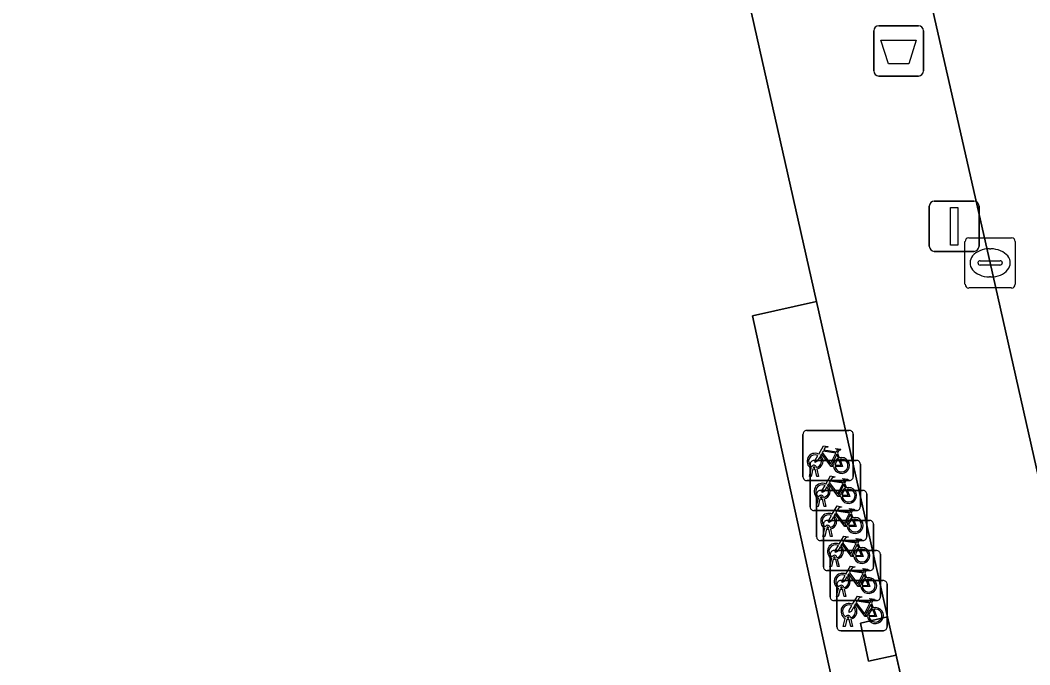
# Model space of a CAD drawing. Extents: x 161772 to 163126, y 383092 to 383917.
# Drawn here: x 163067.55 to 163087.64, y 383670.5 to 383683.35 of the extents above; entities that cross this region are included whole.
import ezdxf

# ---------------------------------------------------------------- set-up
doc = ezdxf.new("R2010")
doc.units = 0
for name, color, linetype in [('IMGEO_Afvalbak', 7, 'Continuous'), ('IMGEO_Fietsenrek', 7, 'Continuous'), ('IMGEO_Fietspad_gesloten', 7, 'Continuous'), ('IMGEO_Kolk', 7, 'Continuous'), ('IMGEO_Lichtmast', 7, 'Continuous'), ('IMGEO_Pand', 7, 'Continuous'), ('IMGEO_Pand_overbouw', 7, 'Continuous'), ('IMGEO_Voetpad_open', 7, 'Continuous')]:
    doc.layers.add(name, color=color, linetype=linetype)

msp = doc.modelspace()

# ---------------------------------------------------------------- linework, layer by layer
at = {"layer": 'IMGEO_Afvalbak'}
for p, q in [((163084.636, 383683.234), (163085.426, 383683.234)), ((163085.426, 383683.234), (163084.636, 383683.234)), ((163084.536, 383682.334), (163084.536, 383683.134)), ((163084.536, 383683.134), (163084.536, 383682.334)), ((163085.526, 383683.134), (163085.526, 383682.334)), ((163085.526, 383682.334), (163085.526, 383683.134)), ((163085.426, 383682.234), (163084.636, 383682.234)), ((163084.636, 383682.234), (163085.426, 383682.234))]:
    msp.add_line(p, q, dxfattribs=at)
msp.add_lwpolyline([(163084.679, 383682.948), (163085.383, 383682.948), (163085.234, 383682.478), (163084.828, 383682.478), (163084.679, 383682.948)], dxfattribs=at)
for centre, start, end in [((163084.636, 383683.134), 90, 180), ((163084.636, 383683.134), 90, 180), ((163085.426, 383683.134), 0, 90), ((163085.426, 383683.134), 360, 90), ((163084.636, 383682.334), 180, 270), ((163084.636, 383682.334), 180, 270), ((163085.426, 383682.334), 270, 0), ((163085.426, 383682.334), 270, 0)]:
    msp.add_arc(centre, 0.1, start, end, dxfattribs=at)
at = {"layer": 'IMGEO_Fietsenrek'}
for p, q in [((163083.203, 383675.174), (163084.044, 383675.174)), ((163084.044, 383675.174), (163083.203, 383675.174)), ((163083.128, 383674.249), (163083.128, 383675.09)), ((163083.128, 383675.09), (163083.128, 383674.249)), ((163084.128, 383675.099), (163084.128, 383674.258)), ((163084.128, 383674.258), (163084.128, 383675.099)), ((163083.345, 383674.576), (163084.186, 383674.576)), ((163084.186, 383674.576), (163083.345, 383674.576)), ((163083.815, 383674.723), (163083.851, 383674.628)), ((163083.255, 383674.258), (163083.294, 383674.418)), ((163083.27, 383673.651), (163083.27, 383674.492)), ((163083.27, 383674.492), (163083.27, 383673.651)), ((163083.324, 383674.406), (163083.289, 383674.258)), ((163083.366, 383674.43), (163083.365, 383674.434)), ((163083.407, 383674.258), (163083.373, 383674.4)), ((163083.397, 383674.441), (163083.398, 383674.434)), ((163083.405, 383674.404), (163083.44, 383674.258)), ((163084.27, 383674.501), (163084.27, 383673.66)), ((163084.27, 383673.66), (163084.27, 383674.501)), ((163084.053, 383674.174), (163083.212, 383674.174)), ((163083.212, 383674.174), (163084.053, 383674.174)), ((163083.289, 383674.258), (163083.255, 383674.258)), ((163083.44, 383674.258), (163083.407, 383674.258)), ((163083.474, 383673.978), (163084.315, 383673.978)), ((163084.315, 383673.978), (163083.474, 383673.978)), ((163083.957, 383674.125), (163083.993, 383674.03)), ((163083.397, 383673.66), (163083.436, 383673.82)), ((163083.399, 383673.053), (163083.399, 383673.894)), ((163083.399, 383673.894), (163083.399, 383673.053)), ((163083.466, 383673.808), (163083.431, 383673.66)), ((163083.508, 383673.832), (163083.507, 383673.836)), ((163083.549, 383673.66), (163083.515, 383673.802)), ((163083.539, 383673.843), (163083.54, 383673.836)), ((163083.547, 383673.806), (163083.582, 383673.66)), ((163084.399, 383673.903), (163084.399, 383673.062)), ((163084.399, 383673.062), (163084.399, 383673.903)), ((163084.195, 383673.576), (163083.354, 383673.576)), ((163083.354, 383673.576), (163084.195, 383673.576)), ((163083.431, 383673.66), (163083.397, 383673.66)), ((163083.582, 383673.66), (163083.549, 383673.66)), ((163083.609, 383673.38), (163084.45, 383673.38)), ((163084.45, 383673.38), (163083.609, 383673.38)), ((163084.086, 383673.527), (163084.122, 383673.432)), ((163083.526, 383673.062), (163083.565, 383673.222)), ((163083.534, 383672.455), (163083.534, 383673.296)), ((163083.534, 383673.296), (163083.534, 383672.455)), ((163083.595, 383673.21), (163083.56, 383673.062)), ((163083.637, 383673.234), (163083.636, 383673.238)), ((163083.678, 383673.062), (163083.644, 383673.204)), ((163083.668, 383673.245), (163083.669, 383673.238)), ((163083.676, 383673.208), (163083.711, 383673.062)), ((163084.534, 383673.305), (163084.534, 383672.464)), ((163084.534, 383672.464), (163084.534, 383673.305)), ((163084.324, 383672.978), (163083.483, 383672.978)), ((163083.483, 383672.978), (163084.324, 383672.978)), ((163083.56, 383673.062), (163083.526, 383673.062)), ((163083.711, 383673.062), (163083.678, 383673.062)), ((163084.221, 383672.929), (163084.257, 383672.834)), ((163083.744, 383672.782), (163084.585, 383672.782)), ((163084.585, 383672.782), (163083.744, 383672.782)), ((163083.661, 383672.464), (163083.7, 383672.624)), ((163083.669, 383671.857), (163083.669, 383672.698)), ((163083.669, 383672.698), (163083.669, 383671.857)), ((163083.73, 383672.612), (163083.695, 383672.464)), ((163083.772, 383672.636), (163083.771, 383672.64)), ((163083.813, 383672.464), (163083.779, 383672.606)), ((163083.803, 383672.647), (163083.804, 383672.64)), ((163083.811, 383672.61), (163083.846, 383672.464)), ((163084.669, 383672.707), (163084.669, 383671.866)), ((163084.669, 383671.866), (163084.669, 383672.707)), ((163084.459, 383672.38), (163083.618, 383672.38)), ((163083.618, 383672.38), (163084.459, 383672.38)), ((163083.695, 383672.464), (163083.661, 383672.464)), ((163083.846, 383672.464), (163083.813, 383672.464)), ((163084.356, 383672.331), (163084.392, 383672.236)), ((163083.879, 383672.184), (163084.72, 383672.184)), ((163084.72, 383672.184), (163083.879, 383672.184)), ((163083.796, 383671.866), (163083.835, 383672.026)), ((163083.804, 383671.259), (163083.804, 383672.1)), ((163083.804, 383672.1), (163083.804, 383671.259)), ((163083.865, 383672.014), (163083.83, 383671.866)), ((163083.907, 383672.038), (163083.906, 383672.042)), ((163083.948, 383671.866), (163083.914, 383672.008)), ((163083.938, 383672.049), (163083.939, 383672.042)), ((163083.946, 383672.012), (163083.981, 383671.866)), ((163084.804, 383672.109), (163084.804, 383671.268)), ((163084.804, 383671.268), (163084.804, 383672.109)), ((163084.594, 383671.782), (163083.753, 383671.782)), ((163083.753, 383671.782), (163084.594, 383671.782)), ((163083.83, 383671.866), (163083.796, 383671.866)), ((163083.981, 383671.866), (163083.948, 383671.866)), ((163084.491, 383671.733), (163084.527, 383671.638)), ((163083.931, 383671.268), (163083.97, 383671.428)), ((163084, 383671.416), (163083.965, 383671.268)), ((163084.042, 383671.44), (163084.041, 383671.444)), ((163084.083, 383671.268), (163084.049, 383671.41)), ((163084.073, 383671.451), (163084.074, 383671.444)), ((163084.081, 383671.414), (163084.116, 383671.268)), ((163084.729, 383671.184), (163083.888, 383671.184)), ((163083.888, 383671.184), (163084.729, 383671.184)), ((163083.965, 383671.268), (163083.931, 383671.268)), ((163084.116, 383671.268), (163084.083, 383671.268))]:
    msp.add_line(p, q, dxfattribs=at)
for points in [[(163083.441, 383674.7), (163083.536, 383674.864), (163083.622, 383674.85), (163083.624, 383674.841), (163083.568, 383674.83), (163083.541, 383674.785), (163083.797, 383674.744)], [(163083.784, 383674.719), (163083.527, 383674.76), (163083.51, 383674.731), (163083.677, 383674.511), (163083.784, 383674.719)], [(163083.797, 383674.744), (163083.822, 383674.793), (163083.816, 383674.797), (163083.793, 383674.801), (163083.781, 383674.808), (163083.78, 383674.811), (163083.782, 383674.816), (163083.877, 383674.801), (163083.879, 383674.791), (163083.869, 383674.778), (163083.857, 383674.772), (163083.843, 383674.778), (163083.815, 383674.723)], [(163083.462, 383674.648), (163083.41, 383674.558), (163083.37, 383674.533), (163083.371, 383674.58), (163083.426, 383674.674)], [(163083.737, 383674.456), (163083.687, 383674.456), (163083.496, 383674.707), (163083.477, 383674.675)], [(163083.832, 383674.621), (163083.802, 383674.698), (163083.693, 383674.48), (163083.736, 383674.48)], [(163083.766, 383674.48), (163083.886, 383674.479), (163083.842, 383674.593)], [(163083.862, 383674.6), (163083.917, 383674.455), (163083.767, 383674.455)], [(163083.583, 383674.102), (163083.678, 383674.266), (163083.764, 383674.252), (163083.766, 383674.243), (163083.71, 383674.232), (163083.683, 383674.187), (163083.939, 383674.146)], [(163083.926, 383674.121), (163083.669, 383674.162), (163083.652, 383674.133), (163083.819, 383673.913), (163083.926, 383674.121)], [(163083.939, 383674.146), (163083.964, 383674.195), (163083.958, 383674.199), (163083.935, 383674.203), (163083.923, 383674.21), (163083.922, 383674.213), (163083.924, 383674.218), (163084.019, 383674.203), (163084.021, 383674.193), (163084.011, 383674.18), (163083.999, 383674.174), (163083.985, 383674.18), (163083.957, 383674.125)], [(163083.604, 383674.05), (163083.552, 383673.96), (163083.512, 383673.935), (163083.513, 383673.982), (163083.568, 383674.076)], [(163083.879, 383673.858), (163083.829, 383673.858), (163083.638, 383674.109), (163083.619, 383674.077)], [(163083.974, 383674.023), (163083.944, 383674.1), (163083.835, 383673.882), (163083.878, 383673.882)], [(163083.908, 383673.882), (163084.028, 383673.881), (163083.984, 383673.995)], [(163084.004, 383674.002), (163084.059, 383673.857), (163083.909, 383673.857)], [(163083.712, 383673.504), (163083.807, 383673.668), (163083.893, 383673.654), (163083.895, 383673.645), (163083.839, 383673.634), (163083.812, 383673.589), (163084.068, 383673.548)], [(163084.055, 383673.523), (163083.798, 383673.564), (163083.781, 383673.535), (163083.948, 383673.315), (163084.055, 383673.523)], [(163084.068, 383673.548), (163084.093, 383673.597), (163084.087, 383673.601), (163084.064, 383673.605), (163084.052, 383673.612), (163084.051, 383673.615), (163084.053, 383673.62), (163084.148, 383673.605), (163084.15, 383673.595), (163084.14, 383673.582), (163084.128, 383673.576), (163084.114, 383673.582), (163084.086, 383673.527)], [(163083.733, 383673.452), (163083.681, 383673.362), (163083.641, 383673.337), (163083.642, 383673.384), (163083.697, 383673.478)], [(163084.008, 383673.26), (163083.958, 383673.26), (163083.767, 383673.511), (163083.748, 383673.479)], [(163084.103, 383673.425), (163084.073, 383673.502), (163083.964, 383673.284), (163084.007, 383673.284)], [(163084.037, 383673.284), (163084.157, 383673.283), (163084.113, 383673.397)], [(163084.133, 383673.404), (163084.188, 383673.259), (163084.038, 383673.259)], [(163083.847, 383672.906), (163083.942, 383673.07), (163084.028, 383673.056), (163084.03, 383673.047), (163083.974, 383673.036), (163083.947, 383672.991), (163084.203, 383672.95)], [(163084.19, 383672.925), (163083.933, 383672.966), (163083.916, 383672.937), (163084.083, 383672.717), (163084.19, 383672.925)], [(163084.203, 383672.95), (163084.228, 383672.999), (163084.222, 383673.003), (163084.199, 383673.007), (163084.187, 383673.014), (163084.186, 383673.017), (163084.188, 383673.022), (163084.283, 383673.007), (163084.285, 383672.997), (163084.275, 383672.984), (163084.263, 383672.978), (163084.249, 383672.984), (163084.221, 383672.929)], [(163083.868, 383672.854), (163083.816, 383672.764), (163083.776, 383672.739), (163083.777, 383672.786), (163083.832, 383672.88)], [(163084.143, 383672.662), (163084.093, 383672.662), (163083.902, 383672.913), (163083.883, 383672.881)], [(163084.238, 383672.827), (163084.208, 383672.904), (163084.099, 383672.686), (163084.142, 383672.686)], [(163084.172, 383672.686), (163084.292, 383672.685), (163084.248, 383672.799)], [(163084.268, 383672.806), (163084.323, 383672.661), (163084.173, 383672.661)], [(163083.982, 383672.308), (163084.077, 383672.472), (163084.163, 383672.458), (163084.165, 383672.449), (163084.109, 383672.438), (163084.082, 383672.393), (163084.338, 383672.352)], [(163084.325, 383672.327), (163084.068, 383672.368), (163084.051, 383672.339), (163084.218, 383672.119), (163084.325, 383672.327)], [(163084.338, 383672.352), (163084.363, 383672.401), (163084.357, 383672.405), (163084.334, 383672.409), (163084.322, 383672.416), (163084.321, 383672.419), (163084.323, 383672.424), (163084.418, 383672.409), (163084.42, 383672.399), (163084.41, 383672.386), (163084.398, 383672.38), (163084.384, 383672.386), (163084.356, 383672.331)], [(163084.003, 383672.256), (163083.951, 383672.166), (163083.911, 383672.141), (163083.912, 383672.188), (163083.967, 383672.282)], [(163084.278, 383672.064), (163084.228, 383672.064), (163084.037, 383672.315), (163084.018, 383672.283)], [(163084.373, 383672.229), (163084.343, 383672.306), (163084.234, 383672.088), (163084.277, 383672.088)], [(163084.307, 383672.088), (163084.427, 383672.087), (163084.383, 383672.201)], [(163084.403, 383672.208), (163084.458, 383672.063), (163084.308, 383672.063)], [(163084.117, 383671.71), (163084.212, 383671.874), (163084.298, 383671.86), (163084.3, 383671.851), (163084.244, 383671.84), (163084.217, 383671.795), (163084.473, 383671.754)], [(163084.46, 383671.729), (163084.203, 383671.77), (163084.186, 383671.741), (163084.353, 383671.521), (163084.46, 383671.729)], [(163084.473, 383671.754), (163084.498, 383671.803), (163084.492, 383671.807), (163084.469, 383671.811), (163084.457, 383671.818), (163084.456, 383671.821), (163084.458, 383671.826), (163084.553, 383671.811), (163084.555, 383671.801), (163084.545, 383671.788), (163084.533, 383671.782), (163084.519, 383671.788), (163084.491, 383671.733)], [(163084.138, 383671.658), (163084.086, 383671.568), (163084.046, 383671.543), (163084.047, 383671.59), (163084.102, 383671.684)], [(163084.413, 383671.466), (163084.363, 383671.466), (163084.172, 383671.717), (163084.153, 383671.685)], [(163084.508, 383671.631), (163084.478, 383671.708), (163084.369, 383671.49), (163084.412, 383671.49)], [(163084.442, 383671.49), (163084.562, 383671.489), (163084.518, 383671.603)], [(163084.538, 383671.61), (163084.593, 383671.465), (163084.443, 383671.465)]]:
    msp.add_lwpolyline(points, dxfattribs=at)
for centre, radius, start, end in [((163083.206, 383675.096), 0.0779, 92.4484, 184.2845), ((163083.206, 383675.096), 0.0779, 92.4484, 184.2845), ((163084.05, 383675.096), 0.0779, 2.4484, 94.2845), ((163084.05, 383675.096), 0.0779, 2.4484, 94.2845), ((163083.368, 383674.559), 0.159, 62.6766, 242.1369), ((163083.368, 383674.559), 0.129, 63.3192, 238.903), ((163083.348, 383674.498), 0.0779, 92.4484, 184.2845), ((163083.348, 383674.498), 0.0779, 92.4484, 184.2845), ((163083.368, 383674.559), 0.129, 283.6043, 43.4302), ((163083.368, 383674.559), 0.159, 283.5766, 46.6042), ((163083.895, 383674.475), 0.159, 113.3408, 178.3217), ((163083.895, 383674.475), 0.159, 187.0065, 105.7708), ((163083.895, 383674.475), 0.129, 113.923, 177.9556), ((163083.895, 383674.475), 0.129, 188.6715, 104.5883), ((163084.192, 383674.498), 0.0779, 2.4484, 94.2845), ((163084.192, 383674.498), 0.0779, 2.4484, 94.2845), ((163083.348, 383674.43), 0.0499, 12.8025, 158.6934), ((163083.368, 383674.559), 0.159, 253.9967, 271.7867), ((163083.348, 383674.43), 0.0174, 12.8025, 163.4502), ((163083.368, 383674.559), 0.129, 253.415, 269.0204), ((163083.206, 383674.252), 0.0779, 182.4484, 274.2845), ((163083.206, 383674.252), 0.0779, 182.4484, 274.2845), ((163084.05, 383674.252), 0.0779, 272.4484, 4.2845), ((163084.05, 383674.252), 0.0779, 272.4484, 4.2845), ((163083.51, 383673.961), 0.159, 62.6766, 242.1369), ((163083.51, 383673.961), 0.129, 63.3192, 238.903), ((163083.477, 383673.9), 0.0779, 92.4484, 184.2845), ((163083.477, 383673.9), 0.0779, 92.4484, 184.2845), ((163083.51, 383673.961), 0.129, 283.6043, 43.4302), ((163083.51, 383673.961), 0.159, 283.5766, 46.6042), ((163084.037, 383673.877), 0.159, 113.3408, 178.3217), ((163084.037, 383673.877), 0.159, 187.0065, 105.7708), ((163084.037, 383673.877), 0.129, 113.923, 177.9556), ((163084.037, 383673.877), 0.129, 188.6715, 104.5883), ((163084.321, 383673.9), 0.0779, 2.4484, 94.2845), ((163084.321, 383673.9), 0.0779, 2.4484, 94.2845), ((163083.49, 383673.832), 0.0499, 12.8025, 158.6934), ((163083.51, 383673.961), 0.159, 253.9967, 271.7867), ((163083.49, 383673.832), 0.0174, 12.8025, 163.4502), ((163083.51, 383673.961), 0.129, 253.415, 269.0204), ((163083.348, 383673.654), 0.0779, 182.4484, 274.2845), ((163083.348, 383673.654), 0.0779, 182.4484, 274.2845), ((163084.192, 383673.654), 0.0779, 272.4484, 4.2845), ((163084.192, 383673.654), 0.0779, 272.4484, 4.2845), ((163083.639, 383673.363), 0.159, 62.6766, 242.1369), ((163083.639, 383673.363), 0.129, 63.3192, 238.903), ((163083.612, 383673.302), 0.0779, 92.4484, 184.2845), ((163083.612, 383673.302), 0.0779, 92.4484, 184.2845), ((163083.639, 383673.363), 0.129, 283.6043, 43.4302), ((163083.639, 383673.363), 0.159, 283.5766, 46.6042), ((163084.166, 383673.279), 0.159, 113.3408, 178.3217), ((163084.166, 383673.279), 0.159, 187.0065, 105.7708), ((163084.166, 383673.279), 0.129, 113.923, 177.9556), ((163084.166, 383673.279), 0.129, 188.6715, 104.5883), ((163084.456, 383673.302), 0.0779, 2.4484, 94.2845), ((163084.456, 383673.302), 0.0779, 2.4484, 94.2845), ((163083.619, 383673.234), 0.0499, 12.8025, 158.6934), ((163083.639, 383673.363), 0.159, 253.9967, 271.7867), ((163083.619, 383673.234), 0.0174, 12.8025, 163.4502), ((163083.639, 383673.363), 0.129, 253.415, 269.0204), ((163083.477, 383673.056), 0.0779, 182.4484, 274.2845), ((163083.477, 383673.056), 0.0779, 182.4484, 274.2845), ((163084.321, 383673.056), 0.0779, 272.4484, 4.2845), ((163084.321, 383673.056), 0.0779, 272.4484, 4.2845), ((163083.774, 383672.765), 0.159, 62.6766, 242.1369), ((163083.774, 383672.765), 0.129, 63.3192, 238.903), ((163083.747, 383672.704), 0.0779, 92.4484, 184.2845), ((163083.747, 383672.704), 0.0779, 92.4484, 184.2845), ((163083.774, 383672.765), 0.129, 283.6043, 43.4302), ((163083.774, 383672.765), 0.159, 283.5766, 46.6042), ((163084.301, 383672.681), 0.159, 113.3408, 178.3217), ((163084.301, 383672.681), 0.159, 187.0065, 105.7708), ((163084.301, 383672.681), 0.129, 113.923, 177.9556), ((163084.301, 383672.681), 0.129, 188.6715, 104.5883), ((163084.591, 383672.704), 0.0779, 2.4484, 94.2845), ((163084.591, 383672.704), 0.0779, 2.4484, 94.2845), ((163083.754, 383672.636), 0.0499, 12.8025, 158.6934), ((163083.774, 383672.765), 0.159, 253.9967, 271.7867), ((163083.754, 383672.636), 0.0174, 12.8025, 163.4502), ((163083.774, 383672.765), 0.129, 253.415, 269.0204), ((163083.612, 383672.458), 0.0779, 182.4484, 274.2845), ((163083.612, 383672.458), 0.0779, 182.4484, 274.2845), ((163083.909, 383672.167), 0.159, 62.6766, 242.1369), ((163084.456, 383672.458), 0.0779, 272.4484, 4.2845), ((163084.456, 383672.458), 0.0779, 272.4484, 4.2845), ((163083.909, 383672.167), 0.129, 63.3192, 238.903), ((163083.882, 383672.106), 0.0779, 92.4484, 184.2845), ((163083.882, 383672.106), 0.0779, 92.4484, 184.2845), ((163083.909, 383672.167), 0.129, 283.6043, 43.4302), ((163083.909, 383672.167), 0.159, 283.5766, 46.6042), ((163084.436, 383672.083), 0.159, 113.3408, 178.3217), ((163084.436, 383672.083), 0.159, 187.0065, 105.7708), ((163084.436, 383672.083), 0.129, 113.923, 177.9556), ((163084.436, 383672.083), 0.129, 188.6715, 104.5883), ((163084.726, 383672.106), 0.0779, 2.4484, 94.2845), ((163084.726, 383672.106), 0.0779, 2.4484, 94.2845), ((163083.889, 383672.038), 0.0499, 12.8025, 158.6934), ((163083.909, 383672.167), 0.159, 253.9967, 271.7867), ((163083.889, 383672.038), 0.0174, 12.8025, 163.4502), ((163083.909, 383672.167), 0.129, 253.415, 269.0204), ((163083.747, 383671.86), 0.0779, 182.4484, 274.2845), ((163083.747, 383671.86), 0.0779, 182.4484, 274.2845), ((163084.044, 383671.569), 0.159, 62.6766, 242.1369), ((163084.591, 383671.86), 0.0779, 272.4484, 4.2845), ((163084.591, 383671.86), 0.0779, 272.4484, 4.2845), ((163084.044, 383671.569), 0.129, 63.3192, 238.903), ((163084.044, 383671.569), 0.129, 283.6043, 43.4302), ((163084.044, 383671.569), 0.159, 283.5766, 46.6042), ((163084.571, 383671.485), 0.159, 113.3408, 178.3217), ((163084.571, 383671.485), 0.159, 187.0065, 105.7708), ((163084.571, 383671.485), 0.129, 113.923, 177.9556), ((163084.571, 383671.485), 0.129, 188.6715, 104.5883), ((163084.024, 383671.44), 0.0499, 12.8025, 158.6934), ((163084.044, 383671.569), 0.159, 253.9967, 271.7867), ((163084.024, 383671.44), 0.0174, 12.8025, 163.4502), ((163084.044, 383671.569), 0.129, 253.415, 269.0204), ((163083.882, 383671.262), 0.0779, 182.4484, 274.2845), ((163083.882, 383671.262), 0.0779, 182.4484, 274.2845), ((163084.726, 383671.262), 0.0779, 272.4484, 4.2845), ((163084.726, 383671.262), 0.0779, 272.4484, 4.2845)]:
    msp.add_arc(centre, radius, start, end, dxfattribs=at)
at = {"layer": 'IMGEO_Fietspad_gesloten'}
msp.add_lwpolyline([(163083.63, 383703.586), (163080.708, 383705.533), (163080.735, 383705.414), (163081.953, 383700.113), (163082.427, 383698.051), (163082.538, 383697.507), (163086.855, 383678.511), (163091.045, 383659.901), (163091.086, 383659.624), (163093.432, 383660.131), (163089.102, 383679.275), (163085.126, 383696.806), (163083.798, 383702.842)], close=True, dxfattribs=at)
at = {"layer": 'IMGEO_Kolk'}
for p, q in [((163086.428, 383679.011), (163087.28, 383679.011)), ((163086.353, 383678.085), (163086.353, 383678.937)), ((163086.841, 383678.791), (163086.866, 383678.791)), ((163087.354, 383678.937), (163087.354, 383678.085)), ((163086.655, 383678.554), (163087.053, 383678.554)), ((163086.612, 383678.505), (163086.612, 383678.517)), ((163087.05, 383678.468), (163086.652, 383678.468)), ((163087.096, 383678.517), (163087.096, 383678.505)), ((163086.864, 383678.231), (163086.839, 383678.231)), ((163087.28, 383678.011), (163086.428, 383678.011))]:
    msp.add_line(p, q, dxfattribs=at)
for points in [[(163086.428, 383679.011), (163087.28, 383679.011)], [(163086.353, 383678.085), (163086.353, 383678.937)], [(163087.354, 383678.937), (163087.354, 383678.085)], [(163087.28, 383678.011), (163086.428, 383678.011)]]:
    msp.add_lwpolyline(points, dxfattribs=at)
for centre, radius, start, end in [((163086.43, 383678.935), 0.0765, 91.552, 178.448), ((163086.43, 383678.935), 0.0765, 91.552, 178.448), ((163087.278, 383678.935), 0.0765, 1.552, 88.448), ((163087.278, 383678.935), 0.0765, 1.552, 88.448), ((163086.652, 383678.514), 0.0403, 85.8775, 175.7526), ((163087.057, 383678.516), 0.0386, 1.7309, 96.639), ((163086.649, 383678.504), 0.0366, 178.938, 274.7102), ((163087.053, 383678.511), 0.043, 264.8664, 352.4533), ((163086.43, 383678.087), 0.0765, 181.552, 268.448), ((163086.43, 383678.087), 0.0765, 181.552, 268.448), ((163087.278, 383678.087), 0.0765, 271.552, 358.448), ((163087.278, 383678.087), 0.0765, 271.552, 358.448)]:
    msp.add_arc(centre, radius, start, end, dxfattribs=at)
for centre, major_axis, ratio, start_param, end_param in [((163086.84, 383678.511), (-0.387, 0.002), 0.722429, 4.712389, 7.853982), ((163086.865, 383678.511), (-0.39, 0.002), 0.717154, 1.570796, 4.712389)]:
    msp.add_ellipse(centre, major_axis=major_axis, ratio=ratio, start_param=start_param, end_param=end_param, dxfattribs=at)
at = {"layer": 'IMGEO_Lichtmast'}
for p, q in [((163085.642, 383678.841), (163085.642, 383679.641)), ((163085.642, 383679.641), (163085.642, 383678.841)), ((163085.742, 383679.741), (163086.532, 383679.741)), ((163086.532, 383679.741), (163085.742, 383679.741)), ((163086.632, 383679.641), (163086.632, 383678.841)), ((163086.632, 383678.841), (163086.632, 383679.641)), ((163086.532, 383678.741), (163085.742, 383678.741)), ((163085.742, 383678.741), (163086.532, 383678.741))]:
    msp.add_line(p, q, dxfattribs=at)
msp.add_lwpolyline([(163086.062, 383679.616), (163086.212, 383679.616), (163086.212, 383678.866), (163086.062, 383678.866), (163086.062, 383679.616)], dxfattribs=at)
for centre, start, end in [((163085.742, 383679.641), 90, 180), ((163085.742, 383679.641), 90, 180), ((163086.532, 383679.641), 0, 90), ((163086.532, 383679.641), 360, 90), ((163085.742, 383678.841), 180, 270), ((163085.742, 383678.841), 180, 270), ((163086.532, 383678.841), 270, 0), ((163086.532, 383678.841), 270, 0)]:
    msp.add_arc(centre, 0.1, start, end, dxfattribs=at)
at = {"layer": 'IMGEO_Pand'}
for points in [[(163078.539, 383699.313), (163066.681, 383696.654), (163062.197, 383666.331), (163060.118, 383658.944), (163069.345, 383656.181), (163076.875, 383657.883), (163076.568, 383659.239), (163079.181, 383659.807), (163083.584, 383660.817), (163084.374, 383661.171), (163084.912, 383661.736), (163085.219, 383662.508), (163085.21, 383663.319), (163082.122, 383677.458), (163083.4, 383677.745)], [(163084.811, 383671.462), (163084.27, 383671.337), (163084.433, 383670.576), (163084.98, 383670.696)]]:
    msp.add_lwpolyline(points, close=True, dxfattribs=at)
at = {"layer": 'IMGEO_Pand_overbouw'}
msp.add_lwpolyline([(163083.4, 383677.745), (163082.122, 383677.458), (163085.21, 383663.319), (163085.219, 383662.508), (163084.912, 383661.736), (163084.374, 383661.171), (163083.584, 383660.817), (163079.181, 383659.807), (163076.568, 383659.239), (163076.875, 383657.883), (163087.329, 383660.249)], close=True, dxfattribs=at)
at = {"layer": 'IMGEO_Voetpad_open'}
for points in [[(163091.086, 383659.624), (163091.045, 383659.901), (163086.855, 383678.511), (163082.538, 383697.507), (163082.427, 383698.051), (163081.953, 383700.113), (163078.539, 383699.313), (163083.4, 383677.745), (163084.811, 383671.462), (163084.98, 383670.696), (163085.584, 383668.031), (163085.768, 383667.184), (163086.363, 383664.494), (163086.55, 383663.671), (163087.176, 383661.007), (163087.329, 383660.249), (163087.356, 383652.363)], [(163087.176, 383661.007), (163086.55, 383663.671), (163085.985, 383663.551), (163085.826, 383664.369), (163086.363, 383664.494), (163085.768, 383667.184), (163085.231, 383667.067), (163085.05, 383667.906), (163085.584, 383668.031), (163084.98, 383670.696), (163084.433, 383670.576), (163084.27, 383671.337), (163084.811, 383671.462), (163083.4, 383677.745), (163082.122, 383677.458), (163085.21, 383663.319), (163085.219, 383662.508), (163084.912, 383661.736)]]:
    msp.add_lwpolyline(points, dxfattribs=at)

doc.saveas('drawing.dxf')
